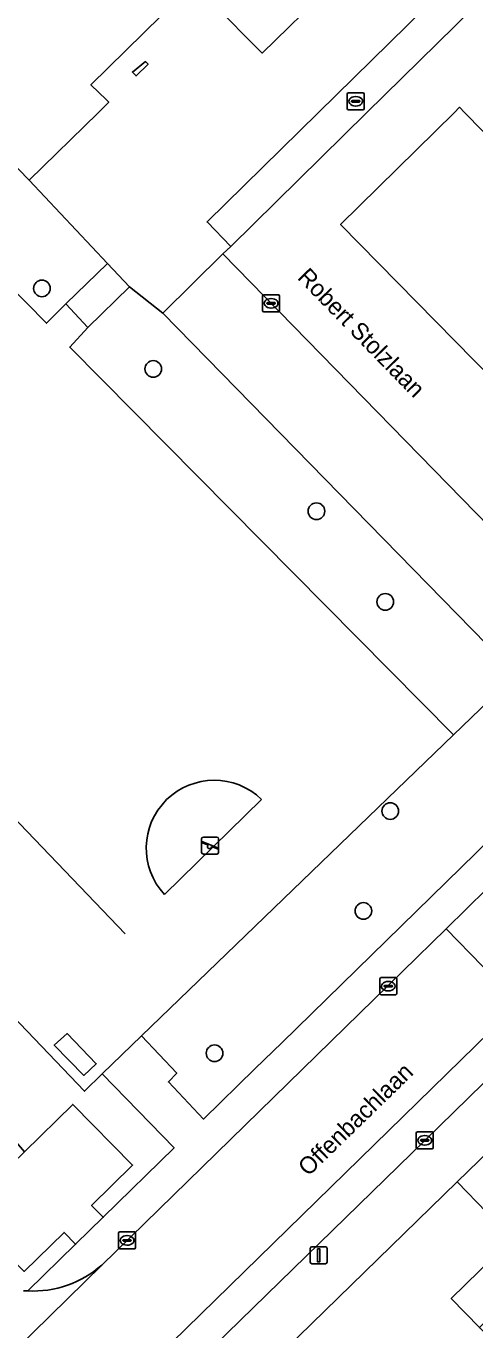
# Model space of a CAD drawing. Extents: x 159217 to 160349, y 381246 to 382172.
# Drawn here: x 159529.1 to 159555.4, y 381428.6 to 381505.1 of the extents above; entities that cross this region are included whole.
import ezdxf

# ---------------------------------------------------------------- set-up
doc = ezdxf.new("R2010")
doc.units = 0
for name, color, linetype in [('IMGEO_Boom', 7, 'Continuous'), ('IMGEO_Brandkraan', 7, 'Continuous'), ('IMGEO_Erf', 7, 'Continuous'), ('IMGEO_Groenvoorziening', 7, 'Continuous'), ('IMGEO_Haag', 7, 'Continuous'), ('IMGEO_Hek', 7, 'Continuous'), ('IMGEO_Kolk', 7, 'Continuous'), ('IMGEO_Lichtmast', 7, 'Continuous'), ('IMGEO_Openbare_ruimte_label', 7, 'Continuous'), ('IMGEO_Pand', 7, 'Continuous'), ('IMGEO_Parkeervlak_gesloten', 7, 'Continuous'), ('IMGEO_Parkeervlak_open', 7, 'Continuous'), ('IMGEO_Rijbaan_lokaal_gesloten', 7, 'Continuous'), ('IMGEO_Rijbaan_lokaal_open', 7, 'Continuous'), ('IMGEO_Speelvoorziening', 7, 'Continuous'), ('IMGEO_Terreindeel_halfverhard', 7, 'Continuous'), ('IMGEO_Terreindeel_open', 7, 'Continuous'), ('IMGEO_Voetpad_open', 7, 'Continuous')]:
    doc.layers.add(name, color=color, linetype=linetype)

msp = doc.modelspace()

# ---------------------------------------------------------------- linework, layer by layer
at = {"layer": 'IMGEO_Boom'}
for centre in [(159529.997, 381489.691), (159536.528, 381484.965), (159546.096, 381476.616), (159550.136, 381471.299), (159550.43, 381459.025), (159548.849, 381453.163), (159540.122, 381444.81)]:
    msp.add_circle(centre, 0.489, dxfattribs=at)
at = {"layer": 'IMGEO_Brandkraan'}
for p, q in [((159547.9, 381500.242), (159547.9, 381501.094)), ((159547.975, 381501.168), (159548.827, 381501.168)), ((159548.202, 381500.711), (159548.6, 381500.711)), ((159548.388, 381500.948), (159548.413, 381500.948)), ((159548.901, 381501.094), (159548.901, 381500.242)), ((159548.827, 381500.168), (159547.975, 381500.168)), ((159548.159, 381500.662), (159548.159, 381500.674)), ((159548.597, 381500.625), (159548.199, 381500.625)), ((159548.411, 381500.388), (159548.386, 381500.388)), ((159548.643, 381500.674), (159548.643, 381500.662))]:
    msp.add_line(p, q, dxfattribs=at)
for points in [[(159547.9, 381500.242), (159547.9, 381501.094)], [(159547.975, 381501.168), (159548.827, 381501.168)], [(159548.901, 381501.094), (159548.901, 381500.242)], [(159548.827, 381500.168), (159547.975, 381500.168)]]:
    msp.add_lwpolyline(points, dxfattribs=at)
for centre, radius, start, end in [((159547.977, 381501.092), 0.0765, 91.55205, 178.44795), ((159547.977, 381501.092), 0.0765, 91.55205, 178.44795), ((159548.199, 381500.671), 0.0403, 85.87752, 175.75265), ((159548.604, 381500.673), 0.0386, 1.73085, 96.63898), ((159548.825, 381501.092), 0.0765, 1.55205, 88.44795), ((159548.825, 381501.092), 0.0765, 1.55205, 88.44795), ((159547.977, 381500.244), 0.0765, 181.55205, 268.44795), ((159547.977, 381500.244), 0.0765, 181.55205, 268.44795), ((159548.196, 381500.661), 0.0366, 178.93798, 274.71019), ((159548.6, 381500.668), 0.043, 264.86636, 352.45326), ((159548.825, 381500.244), 0.0765, 271.55205, 358.44795), ((159548.825, 381500.244), 0.0765, 271.55205, 358.44795)]:
    msp.add_arc(centre, radius, start, end, dxfattribs=at)
for centre, major_axis, ratio, start_param, end_param in [((159548.387, 381500.668), (-0.387, 0.002), 0.722429, 4.712389, 7.853982), ((159548.412, 381500.668), (-0.39, 0.002), 0.717154, 1.570796, 4.712389)]:
    msp.add_ellipse(centre, major_axis=major_axis, ratio=ratio, start_param=start_param, end_param=end_param, dxfattribs=at)
at = {"layer": 'IMGEO_Erf'}
for points in [[(159539.065, 381507.732), (159532.866, 381501.64), (159533.78, 381500.754), (159533.92, 381500.619), (159533.288, 381500), (159529.255, 381496.05), (159533.836, 381491.161), (159535.126, 381489.785), (159537.084, 381488.236), (159540.616, 381491.711), (159541.068, 381492.156), (159539.687, 381493.589), (159546.206, 381500), (159559.807, 381513.376), (159572.893, 381500), (159586.111, 381486.49), (159598.343, 381498.393)], [(159546.844, 381507.349), (159542.91, 381503.496), (159539.959, 381506.461)], [(159557.837, 381433.675), (159554.351, 381437.259), (159544.261, 381427.431), (159548.642, 381422.933), (159552.816, 381418.649), (159556.971, 381414.383)]]:
    msp.add_lwpolyline(points, dxfattribs=at)
for points in [[(159535.519, 381502.157), (159535.299, 381502.379), (159536.075, 381502.997), (159536.222, 381502.848)], [(159557.313, 381427.021), (159555.657, 381428.721), (159553.999, 381430.424), (159556.507, 381432.867), (159558.133, 381431.197), (159559.821, 381429.464)]]:
    msp.add_lwpolyline(points, close=True, dxfattribs=at)
at = {"layer": 'IMGEO_Groenvoorziening'}
for points in [[(159520.402, 381503.369), (159517.46, 381500.658), (159530.273, 381487.643), (159531.4, 381488.791), (159533.836, 381491.161), (159529.255, 381496.05), (159525.396, 381500), (159520.894, 381504.609), (159516.14, 381509.604), (159506.202, 381500), (159505.169, 381499.013), (159503.599, 381497.515), (159500, 381494.116), (159488.152, 381482.991), (159484.561, 381479.657), (159493.49, 381469.366), (159499.716, 381474.666), (159499.62, 381474.779), (159500, 381475.067), (159500.92, 381475.761), (159500, 381476.703), (159495.953, 381480.846), (159492.276, 381477.459)], [(159542.881, 381459.708), (159537.181, 381454.126)], [(159528.923, 381430.882), (159529.167, 381430.866), (159531.973, 381433.609), (159531.294, 381434.3), (159528.962, 381432.008), (159525.457, 381435.574)]]:
    msp.add_lwpolyline(points, dxfattribs=at)
for points in [[(159531.626, 381486.243), (159532.686, 381487.4), (159531.4, 381488.791), (159530.273, 381487.643), (159517.46, 381500.658), (159516.746, 381500), (159510.242, 381494.009), (159500, 381484.575), (159495.953, 381480.846), (159500, 381476.703), (159500.92, 381475.761), (159500, 381475.067), (159499.62, 381474.779), (159499.716, 381474.666), (159500.884, 381473.296), (159502.215, 381474.28), (159532.497, 381442.582), (159533.531, 381443.601), (159535.841, 381445.829), (159554.14, 381463.498)], [(159557.81, 381467.042), (159537.084, 381488.236), (159535.126, 381489.785), (159532.686, 381487.4), (159531.626, 381486.243), (159554.14, 381463.498)], [(159533.531, 381443.601), (159532.497, 381442.582), (159502.215, 381474.28), (159500.884, 381473.296), (159500, 381472.542), (159499.432, 381472.058), (159500, 381471.392), (159505.702, 381464.712), (159507.616, 381463.952), (159528.968, 381439.025), (159531.804, 381441.813), (159535.309, 381438.247), (159532.905, 381435.884), (159533.589, 381435.189), (159537.75, 381439.258)], [(159559.843, 381460.857), (159562.025, 381462.991), (159558.674, 381466.158), (159557.81, 381467.042), (159554.14, 381463.498), (159535.841, 381445.829), (159537.906, 381443.641), (159537.412, 381443.132), (159539.479, 381440.948), (159542.513, 381443.914), (159544.065, 381445.432)], [(159533.182, 381444.198), (159532.458, 381443.512), (159530.72, 381445.291), (159531.477, 381445.971)]]:
    msp.add_lwpolyline(points, close=True, dxfattribs=at)
msp.add_arc((159540.104, 381456.842), 3.99, 45.90277, 222.89875, dxfattribs=at)
at = {"layer": 'IMGEO_Haag'}
for points in [[(159539.065, 381507.732), (159532.866, 381501.64), (159533.78, 381500.754), (159533.92, 381500.619), (159533.288, 381500), (159529.255, 381496.05), (159533.836, 381491.161), (159535.126, 381489.785), (159537.084, 381488.236), (159540.616, 381491.711), (159541.068, 381492.156), (159539.687, 381493.589), (159546.206, 381500), (159559.807, 381513.376), (159572.893, 381500), (159586.111, 381486.49), (159598.343, 381498.393)], [(159546.844, 381507.349), (159542.91, 381503.496), (159539.959, 381506.461)]]:
    msp.add_lwpolyline(points, dxfattribs=at)
msp.add_lwpolyline([(159535.299, 381502.379), (159536.075, 381502.997), (159536.222, 381502.848), (159535.519, 381502.157)], close=True, dxfattribs=at)
at = {"layer": 'IMGEO_Hek'}
for points in [[(159530.273, 381487.643), (159517.46, 381500.658)], [(159531.4, 381488.791), (159530.273, 381487.643)], [(159532.686, 381487.4), (159531.626, 381486.243), (159554.14, 381463.498)], [(159533.531, 381443.601), (159532.497, 381442.582), (159502.215, 381474.28), (159500.884, 381473.296)], [(159534.87, 381451.815), (159522.028, 381465.223)], [(159554.14, 381463.498), (159535.841, 381445.829)]]:
    msp.add_lwpolyline(points, dxfattribs=at)
at = {"layer": 'IMGEO_Kolk'}
for p, q in [((159542.937, 381488.391), (159542.937, 381489.243)), ((159543.012, 381489.317), (159543.864, 381489.317)), ((159543.938, 381489.243), (159543.938, 381488.391)), ((159543.196, 381488.811), (159543.196, 381488.823)), ((159543.634, 381488.774), (159543.236, 381488.774)), ((159543.239, 381488.86), (159543.637, 381488.86)), ((159543.448, 381488.537), (159543.423, 381488.537)), ((159543.425, 381489.097), (159543.45, 381489.097)), ((159543.68, 381488.823), (159543.68, 381488.811)), ((159543.864, 381488.317), (159543.012, 381488.317)), ((159549.81, 381448.323), (159549.81, 381449.175)), ((159549.885, 381449.249), (159550.737, 381449.249)), ((159550.069, 381448.743), (159550.069, 381448.755)), ((159550.507, 381448.706), (159550.109, 381448.706)), ((159550.112, 381448.792), (159550.51, 381448.792)), ((159550.298, 381449.029), (159550.323, 381449.029)), ((159550.553, 381448.755), (159550.553, 381448.743)), ((159550.811, 381449.175), (159550.811, 381448.323)), ((159550.737, 381448.249), (159549.885, 381448.249)), ((159550.321, 381448.469), (159550.296, 381448.469)), ((159551.95, 381439.276), (159551.95, 381440.128)), ((159552.025, 381440.202), (159552.877, 381440.202)), ((159552.209, 381439.696), (159552.209, 381439.708)), ((159552.647, 381439.659), (159552.249, 381439.659)), ((159552.252, 381439.745), (159552.65, 381439.745)), ((159552.438, 381439.982), (159552.463, 381439.982)), ((159552.693, 381439.708), (159552.693, 381439.696)), ((159552.951, 381440.128), (159552.951, 381439.276)), ((159552.877, 381439.202), (159552.025, 381439.202)), ((159552.461, 381439.422), (159552.436, 381439.422)), ((159534.49, 381433.406), (159534.49, 381434.258)), ((159534.565, 381434.332), (159535.417, 381434.332)), ((159535.491, 381434.258), (159535.491, 381433.406)), ((159534.749, 381433.826), (159534.749, 381433.838)), ((159535.187, 381433.789), (159534.789, 381433.789)), ((159534.792, 381433.875), (159535.19, 381433.875)), ((159535.001, 381433.552), (159534.976, 381433.552)), ((159534.978, 381434.112), (159535.003, 381434.112)), ((159535.233, 381433.838), (159535.233, 381433.826)), ((159535.417, 381433.332), (159534.565, 381433.332))]:
    msp.add_line(p, q, dxfattribs=at)
for points in [[(159542.937, 381488.391), (159542.937, 381489.243)], [(159543.012, 381489.317), (159543.864, 381489.317)], [(159543.938, 381489.243), (159543.938, 381488.391)], [(159543.864, 381488.317), (159543.012, 381488.317)], [(159549.81, 381448.323), (159549.81, 381449.175)], [(159549.885, 381449.249), (159550.737, 381449.249)], [(159550.811, 381449.175), (159550.811, 381448.323)], [(159550.737, 381448.249), (159549.885, 381448.249)], [(159551.95, 381439.276), (159551.95, 381440.128)], [(159552.025, 381440.202), (159552.877, 381440.202)], [(159552.951, 381440.128), (159552.951, 381439.276)], [(159552.877, 381439.202), (159552.025, 381439.202)], [(159534.49, 381433.406), (159534.49, 381434.258)], [(159534.565, 381434.332), (159535.417, 381434.332)], [(159535.491, 381434.258), (159535.491, 381433.406)], [(159535.417, 381433.332), (159534.565, 381433.332)]]:
    msp.add_lwpolyline(points, dxfattribs=at)
for centre, radius, start, end in [((159543.014, 381489.241), 0.0765, 91.55205, 178.44795), ((159543.014, 381489.241), 0.0765, 91.55205, 178.44795), ((159543.862, 381489.241), 0.0765, 1.55205, 88.44795), ((159543.862, 381489.241), 0.0765, 1.55205, 88.44795), ((159543.236, 381488.82), 0.0403, 85.87752, 175.75265), ((159543.233, 381488.81), 0.0366, 178.93798, 274.71019), ((159543.637, 381488.817), 0.043, 264.86636, 352.45326), ((159543.641, 381488.822), 0.0386, 1.73085, 96.63898), ((159543.014, 381488.393), 0.0765, 181.55205, 268.44795), ((159543.014, 381488.393), 0.0765, 181.55205, 268.44795), ((159543.862, 381488.393), 0.0765, 271.55205, 358.44795), ((159543.862, 381488.393), 0.0765, 271.55205, 358.44795), ((159549.887, 381449.173), 0.0765, 91.55205, 178.44795), ((159549.887, 381449.173), 0.0765, 91.55205, 178.44795), ((159550.109, 381448.752), 0.0403, 85.87752, 175.75265), ((159550.106, 381448.742), 0.0366, 178.93798, 274.71019), ((159550.51, 381448.749), 0.043, 264.86636, 352.45326), ((159550.514, 381448.754), 0.0386, 1.73085, 96.63898), ((159550.735, 381449.173), 0.0765, 1.55205, 88.44795), ((159550.735, 381449.173), 0.0765, 1.55205, 88.44795), ((159549.887, 381448.325), 0.0765, 181.55205, 268.44795), ((159549.887, 381448.325), 0.0765, 181.55205, 268.44795), ((159550.735, 381448.325), 0.0765, 271.55205, 358.44795), ((159550.735, 381448.325), 0.0765, 271.55205, 358.44795), ((159552.027, 381440.126), 0.0765, 91.55205, 178.44795), ((159552.027, 381440.126), 0.0765, 91.55205, 178.44795), ((159552.249, 381439.705), 0.0403, 85.87752, 175.75265), ((159552.246, 381439.695), 0.0366, 178.93798, 274.71019), ((159552.65, 381439.702), 0.043, 264.86636, 352.45326), ((159552.654, 381439.707), 0.0386, 1.73085, 96.63898), ((159552.875, 381440.126), 0.0765, 1.55205, 88.44795), ((159552.875, 381440.126), 0.0765, 1.55205, 88.44795), ((159552.027, 381439.278), 0.0765, 181.55205, 268.44795), ((159552.027, 381439.278), 0.0765, 181.55205, 268.44795), ((159552.875, 381439.278), 0.0765, 271.55205, 358.44795), ((159552.875, 381439.278), 0.0765, 271.55205, 358.44795), ((159534.567, 381434.256), 0.0765, 91.55205, 178.44795), ((159534.567, 381434.256), 0.0765, 91.55205, 178.44795), ((159535.415, 381434.256), 0.0765, 1.55205, 88.44795), ((159535.415, 381434.256), 0.0765, 1.55205, 88.44795), ((159534.567, 381433.408), 0.0765, 181.55205, 268.44795), ((159534.567, 381433.408), 0.0765, 181.55205, 268.44795), ((159534.789, 381433.835), 0.0403, 85.87752, 175.75265), ((159534.786, 381433.825), 0.0366, 178.93798, 274.71019), ((159535.19, 381433.832), 0.043, 264.86636, 352.45326), ((159535.194, 381433.837), 0.0386, 1.73085, 96.63898), ((159535.415, 381433.408), 0.0765, 271.55205, 358.44795), ((159535.415, 381433.408), 0.0765, 271.55205, 358.44795)]:
    msp.add_arc(centre, radius, start, end, dxfattribs=at)
for centre, major_axis, ratio, start_param, end_param in [((159543.424, 381488.817), (-0.387, 0.002), 0.722429, 4.712389, 7.853982), ((159543.449, 381488.817), (-0.39, 0.002), 0.717154, 1.570796, 4.712389), ((159550.297, 381448.749), (-0.387, 0.002), 0.722429, 4.712389, 7.853982), ((159550.322, 381448.749), (-0.39, 0.002), 0.717154, 1.570796, 4.712389), ((159552.437, 381439.702), (-0.387, 0.002), 0.722429, 4.712389, 7.853982), ((159552.462, 381439.702), (-0.39, 0.002), 0.717154, 1.570796, 4.712389), ((159534.977, 381433.832), (-0.387, 0.002), 0.722429, 4.712389, 7.853982), ((159535.002, 381433.832), (-0.39, 0.002), 0.717154, 1.570796, 4.712389)]:
    msp.add_ellipse(centre, major_axis=major_axis, ratio=ratio, start_param=start_param, end_param=end_param, dxfattribs=at)
at = {"layer": 'IMGEO_Lichtmast'}
for p, q in [((159545.733, 381432.559), (159545.733, 381433.359)), ((159545.733, 381433.359), (159545.733, 381432.559)), ((159545.833, 381433.459), (159546.623, 381433.459)), ((159546.623, 381433.459), (159545.833, 381433.459)), ((159546.723, 381433.359), (159546.723, 381432.559)), ((159546.723, 381432.559), (159546.723, 381433.359)), ((159546.623, 381432.459), (159545.833, 381432.459)), ((159545.833, 381432.459), (159546.623, 381432.459))]:
    msp.add_line(p, q, dxfattribs=at)
msp.add_lwpolyline([(159546.153, 381433.334), (159546.303, 381433.334), (159546.303, 381432.584), (159546.153, 381432.584), (159546.153, 381433.334)], dxfattribs=at)
for centre, start, end in [((159545.833, 381433.359), 90, 180), ((159545.833, 381433.359), 90, 180), ((159546.623, 381433.359), 0, 90), ((159546.623, 381433.359), 360, 90), ((159545.833, 381432.559), 180, 270), ((159545.833, 381432.559), 180, 270), ((159546.623, 381432.559), 270, 0), ((159546.623, 381432.559), 270, 0)]:
    msp.add_arc(centre, 0.1, start, end, dxfattribs=at)
at = {"layer": 'IMGEO_Pand'}
for points in [[(159525.389, 381508.988), (159520.894, 381504.609), (159525.396, 381500), (159529.255, 381496.05), (159533.288, 381500), (159533.92, 381500.619), (159533.78, 381500.754), (159532.866, 381501.64), (159539.065, 381507.732)], [(159539.959, 381506.461), (159542.91, 381503.496), (159546.844, 381507.349)]]:
    msp.add_lwpolyline(points, dxfattribs=at)
for points in [[(159536.075, 381502.997), (159535.299, 381502.379), (159535.519, 381502.157), (159536.222, 381502.848)], [(159563.715, 381436.628), (159558.85, 381441.633), (159554.351, 381437.259), (159557.837, 381433.675), (159559.218, 381432.254)], [(159558.133, 381431.197), (159556.507, 381432.867), (159553.999, 381430.424), (159555.657, 381428.721)]]:
    msp.add_lwpolyline(points, close=True, dxfattribs=at)
at = {"layer": 'IMGEO_Parkeervlak_gesloten'}
msp.add_lwpolyline([(159534.67, 381424.666), (159536.935, 381424.866), (159537.017, 381424.873), (159537.098, 381424.887), (159537.177, 381424.909), (159537.255, 381424.937), (159537.329, 381424.973), (159537.4, 381425.014), (159537.466, 381425.062), (159537.529, 381425.116), (159537.586, 381425.175), (159537.603, 381425.195), (159537.76, 381425.355), (159552.45, 381439.703), (159559.294, 381446.379), (159557.976, 381447.733), (159534.231, 381424.544), (159534.357, 381424.592), (159534.512, 381424.636)], close=True, dxfattribs=at)
at = {"layer": 'IMGEO_Parkeervlak_open'}
for points in [[(159571.232, 381483.259), (159554.808, 381500), (159554.496, 381500.318), (159554.173, 381500), (159547.51, 381493.445), (159564.273, 381476.358)], [(159537.084, 381488.236), (159557.81, 381467.042), (159558.674, 381466.158), (159562.167, 381469.621), (159558.742, 381473.134), (159540.616, 381491.711)]]:
    msp.add_lwpolyline(points, close=True, dxfattribs=at)
at = {"layer": 'IMGEO_Rijbaan_lokaal_gesloten'}
msp.add_lwpolyline([(159534.231, 381424.544), (159557.976, 381447.733), (159553.707, 381452.118), (159551.139, 381449.604), (159533.511, 381432.388), (159520.372, 381419.512)], dxfattribs=at)
at = {"layer": 'IMGEO_Rijbaan_lokaal_open'}
for points in [[(159563.294, 381500), (159559.328, 381504.05), (159556.306, 381507.151), (159549.039, 381500), (159541.068, 381492.156), (159540.616, 381491.711), (159558.742, 381473.134), (159562.167, 381469.621), (159564.915, 381472.347), (159568.157, 381468.986), (159571.706, 381472.473), (159571.684, 381476.43), (159579.172, 381483.767), (159574.769, 381488.282)], [(159571.232, 381483.259), (159564.273, 381476.358), (159547.51, 381493.445), (159554.173, 381500), (159554.496, 381500.318), (159554.808, 381500)], [(159557.278, 381455.629), (159553.707, 381452.118), (159557.976, 381447.733), (159559.294, 381446.379), (159562.895, 381449.863), (159561.561, 381451.233)]]:
    msp.add_lwpolyline(points, close=True, dxfattribs=at)
for points in [[(159520.372, 381419.512), (159533.511, 381432.388)], [(159529.167, 381430.866), (159528.923, 381430.882)]]:
    msp.add_lwpolyline(points, dxfattribs=at)
msp.add_arc((159529.483, 381436.924), 6.066, 267.01316, 311.60453, dxfattribs=at)
at = {"layer": 'IMGEO_Speelvoorziening'}
for p, q in [((159539.364, 381456.595), (159539.364, 381457.395)), ((159539.364, 381457.395), (159539.364, 381456.595)), ((159539.747, 381457.023), (159539.408, 381457.16)), ((159539.433, 381457.22), (159540.309, 381456.867)), ((159539.464, 381457.495), (159540.254, 381457.495)), ((159540.254, 381457.495), (159539.464, 381457.495)), ((159540.354, 381457.395), (159540.354, 381456.595)), ((159540.354, 381456.595), (159540.354, 381457.395)), ((159540.254, 381456.495), (159539.464, 381456.495)), ((159539.464, 381456.495), (159540.254, 381456.495)), ((159540.285, 381456.807), (159539.945, 381456.944))]:
    msp.add_line(p, q, dxfattribs=at)
for centre, radius, start, end in [((159539.464, 381457.395), 0.1, 90, 180), ((159539.464, 381457.395), 0.1, 90, 180), ((159539.421, 381457.19), 0.0327, 68.07798, 248.07798), ((159540.254, 381457.395), 0.1, 0, 90), ((159540.254, 381457.395), 0.1, 360, 90), ((159539.464, 381456.595), 0.1, 180, 270), ((159539.464, 381456.595), 0.1, 180, 270), ((159539.826, 381456.933), 0.12, 130.99278, 5.16318), ((159540.254, 381456.595), 0.1, 270, 0), ((159540.254, 381456.595), 0.1, 270, 0), ((159540.297, 381456.837), 0.0327, 248.07798, 68.07798)]:
    msp.add_arc(centre, radius, start, end, dxfattribs=at)
at = {"layer": 'IMGEO_Terreindeel_halfverhard'}
msp.add_lwpolyline([(159537.181, 381454.126), (159542.881, 381459.708)], dxfattribs=at)
msp.add_lwpolyline([(159535.309, 381438.247), (159531.804, 381441.813), (159528.968, 381439.025), (159528.236, 381438.306), (159527.59, 381437.671), (159525.457, 381435.574), (159528.962, 381432.008), (159531.294, 381434.3), (159531.973, 381433.609), (159533.589, 381435.189), (159532.905, 381435.884)], close=True, dxfattribs=at)
msp.add_arc((159540.104, 381456.842), 3.99, 45.90277, 222.89875, dxfattribs=at)
at = {"layer": 'IMGEO_Terreindeel_open'}
msp.add_lwpolyline([(159533.836, 381491.161), (159531.4, 381488.791), (159532.686, 381487.4), (159535.126, 381489.785)], close=True, dxfattribs=at)
at = {"layer": 'IMGEO_Voetpad_open'}
for points in [[(159586.111, 381486.49), (159572.893, 381500), (159559.807, 381513.376), (159546.206, 381500), (159539.687, 381493.589), (159541.068, 381492.156), (159549.039, 381500), (159556.306, 381507.151), (159559.802, 381510.59), (159570.172, 381500), (159582.675, 381487.232), (159582.807, 381487.355), (159584.818, 381485.232)], [(159532.458, 381443.512), (159533.182, 381444.198), (159531.477, 381445.971), (159530.72, 381445.291)]]:
    msp.add_lwpolyline(points, close=True, dxfattribs=at)
for points in [[(159539.277, 381422.576), (159544.261, 381427.431), (159554.351, 381437.259), (159558.85, 381441.633), (159563.183, 381445.848), (159567.473, 381450.018), (159571.816, 381454.242), (159572.669, 381455.073), (159573.857, 381456.231), (159609.226, 381490.692), (159611.723, 381493.938)], [(159533.511, 381432.388), (159551.139, 381449.604), (159553.707, 381452.118), (159557.278, 381455.629), (159559.073, 381457.375), (159567.162, 381465.109), (159568.824, 381466.734), (159573.71, 381471.509), (159579.617, 381477.325), (159583.4, 381481.11), (159583.978, 381480.527)], [(159559.843, 381460.857), (159544.065, 381445.432), (159542.513, 381443.914), (159539.479, 381440.948), (159537.412, 381443.132), (159537.906, 381443.641), (159535.841, 381445.829), (159533.531, 381443.601), (159537.75, 381439.258), (159533.589, 381435.189), (159531.973, 381433.609), (159529.167, 381430.866)], [(159559.294, 381446.379), (159552.45, 381439.703), (159537.76, 381425.355)]]:
    msp.add_lwpolyline(points, dxfattribs=at)
msp.add_arc((159529.483, 381436.924), 6.066, 267.01316, 311.60453, dxfattribs=at)

# ---------------------------------------------------------------- texts
at = {"layer": 'IMGEO_Openbare_ruimte_label'}
for s, rotation, p in [('Robert Stolzlaan', 314.27067, (159544.931, 381490.288)), ('Offenbachlaan', 44.2307, (159545.616, 381437.551))]:
    msp.add_text(s, height=1, rotation=rotation, dxfattribs=at).set_placement(p)

doc.saveas('drawing.dxf')
